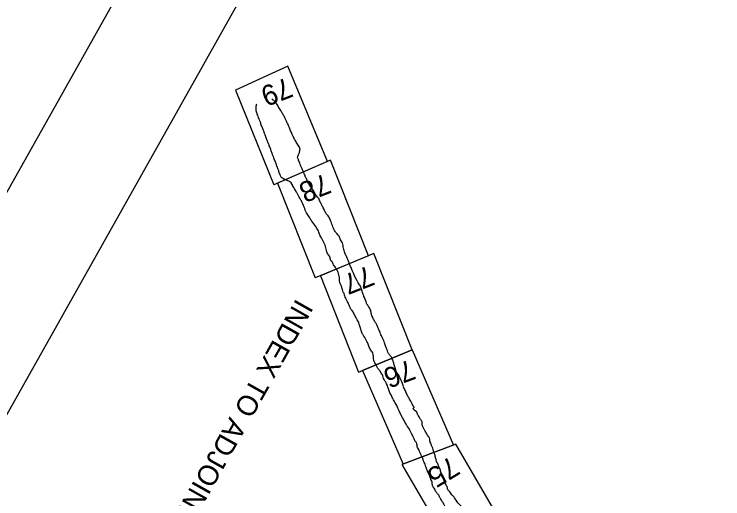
# Model space of a CAD drawing. Extents: x 3913936 to 3933962, y 195330 to 217741.
# Drawn here: x 3917233 to 3919267, y 205998 to 207389 of the extents above; entities that cross this region are included whole.
import ezdxf

# ---------------------------------------------------------------- set-up
doc = ezdxf.new("R2010")
doc.units = 0
for name, color, linetype in [('G-ANNO-NPLT', 7, 'Continuous'), ('V-ANNO-NPLT', 7, 'Continuous'), ('V-ANNO-SYMB', 7, 'Continuous')]:
    doc.layers.add(name, color=color, linetype=linetype)

msp = doc.modelspace()

# ---------------------------------------------------------------- linework, layer by layer
at = {"layer": 'G-ANNO-NPLT'}
msp.add_lwpolyline([(3923174.4, 217486.3), (3914190.7, 201505), (3924723.8, 195583.9), (3933707.6, 211565.2)], close=True, dxfattribs=at)
at = {"layer": 'V-ANNO-NPLT'}
msp.add_line((3918132.7, 206966.4), (3917978.6, 206899.4), dxfattribs=at)
for points in [[(3918132.7, 206966.4), (3918019, 207239.4), (3917868.4, 207171.1), (3917978.6, 206899.4)], [(3918250.7, 206695.8), (3918141.3, 206970.2), (3917988.9, 206903.8)], [(3917988.9, 206903.8), (3918097.2, 206632.1)], [(3918265.4, 206702), (3918112.4, 206638.4), (3918221.5, 206361.6)], [(3918375.4, 206425.5), (3918265.4, 206702)], [(3918250.7, 206695.8), (3918097.2, 206632.1)], [(3918221.5, 206361.6), (3918375.4, 206425.5)], [(3918375.4, 206425.5), (3918233.5, 206366.6)], [(3918375.4, 206425.5), (3918494.1, 206152.3)], [(3918233.5, 206366.6), (3918349.8, 206097.7)], [(3918501, 206154.9), (3918346.2, 206096.4), (3918500, 205832.9)], [(3918494.1, 206152.3), (3918349.8, 206097.7)], [(3918640.9, 205915.3), (3918501, 206154.9)]]:
    msp.add_lwpolyline(points, dxfattribs=at)
for points in [[(3917939.1, 207081), (3917936.3, 207088.1), (3917933.6, 207095.4), (3917931.1, 207102), (3917929.9, 207106.1), (3917928.2, 207111.1), (3917928, 207116.9), (3917928, 207122.6), (3917928.6, 207127.9), (3917929.3, 207131.5)], [(3918005.8, 207099.9), (3918000, 207109.7), (3917996.4, 207115.4), (3917992.8, 207121.3), (3917989.7, 207126.8), (3917986.4, 207132.2), (3917983.9, 207136.7), (3917982.6, 207137.6), (3917980.1, 207139.4), (3917976.5, 207142.1), (3917975.4, 207142.9), (3917974.8, 207144.1), (3917974.6, 207145.8)], [(3918028, 207051.6), (3918023.3, 207063.1), (3918018, 207074.8), (3918013.5, 207083.8), (3918010.5, 207090.9), (3918007.4, 207098), (3918005.8, 207099.9)], [(3917961.1, 207021.8), (3917957.6, 207031.1), (3917953.4, 207042.8), (3917950.5, 207050.8), (3917946.8, 207060.1), (3917942.5, 207071.6), (3917939.1, 207081)], [(3918053.1, 206996.5), (3918053.7, 207002), (3918053.2, 207004.6), (3918050.2, 207009.6), (3918046.3, 207016), (3918043, 207021.8), (3918039.5, 207027.4), (3918037, 207032), (3918034.4, 207037.6), (3918030.5, 207046.1), (3918028, 207051.6)], [(3917985.9, 206957.3), (3917982.2, 206966.8), (3917979.8, 206973), (3917976.7, 206981.6), (3917973.5, 206989.4), (3917971.9, 206994), (3917969.6, 207000.2), (3917965.6, 207011.3), (3917962.2, 207019.3), (3917961.1, 207021.8)], [(3918063.4, 206936.5), (3918061.8, 206940.1), (3918059.6, 206944.9), (3918058.2, 206948.4), (3918056.4, 206952.5), (3918054.6, 206957.7), (3918051.8, 206964.5), (3918049.7, 206969.8), (3918048.3, 206973.5), (3918046.9, 206976.8), (3918048.7, 206983.2), (3918050.4, 206988.3), (3918051.8, 206991.9), (3918053.1, 206996.5)], [(3918010.7, 206913.7), (3918006.2, 206916.5), (3918001.6, 206919.4), (3917999.6, 206921.5), (3917996.5, 206928.8), (3917994, 206934.9), (3917991.1, 206943.1), (3917988.7, 206949.6), (3917986.1, 206956.7), (3917985.9, 206957.3)], [(3918071.9, 206917), (3918069.8, 206921.5), (3918068.1, 206926.1), (3918063.4, 206936.5)], [(3918046.5, 206873.1), (3918041.4, 206881.8), (3918037.8, 206887.4), (3918035.7, 206891.7), (3918032.4, 206897.3), (3918031.4, 206900.1), (3918010.7, 206913.7)], [(3918142.6, 206794.4), (3918137.8, 206805.1), (3918130.4, 206814.5), (3918128.1, 206817.9), (3918122.9, 206828.3), (3918117.6, 206838), (3918112.9, 206847.8), (3918109.7, 206854.3), (3918108.2, 206859.1), (3918104.5, 206862.8), (3918092.3, 206882.5), (3918081.3, 206898.1), (3918076.1, 206906.8), (3918074.4, 206911.3), (3918071.9, 206917)], [(3918104.8, 206770.4), (3918099, 206779.6), (3918087.5, 206794.5), (3918081.8, 206804.1), (3918074.1, 206815.6), (3918067.4, 206830.8), (3918059.5, 206848.7), (3918055.4, 206856.9), (3918050.4, 206865.7), (3918046.5, 206873.1)], [(3918191.9, 206682.3), (3918186.7, 206694.3), (3918182.4, 206704.1), (3918180, 206710.3), (3918178.3, 206717.7), (3918175.2, 206732.3), (3918171.5, 206738.9), (3918167, 206749.2), (3918160.4, 206758.3), (3918154.2, 206765.6), (3918148.3, 206778.2), (3918142.6, 206794.4)], [(3918158.8, 206655.7), (3918151.5, 206667.2), (3918148.9, 206671.5), (3918146.9, 206677.1), (3918142.6, 206680.8), (3918140, 206690), (3918130.5, 206706.8), (3918128.9, 206715), (3918124.3, 206729.7), (3918112, 206753.3), (3918110.1, 206757.7), (3918107.9, 206763.4), (3918104.8, 206770.4)], [(3918226.5, 206610), (3918222.6, 206615.1), (3918218.9, 206621.7), (3918214.9, 206629.2), (3918209.1, 206640.6), (3918200.1, 206661.6), (3918195.4, 206672.8), (3918191.8, 206682.5)], [(3918114.3, 206639.2), (3918114, 206638.7), (3918113.5, 206638.4), (3918113.2, 206638.1), (3918112.6, 206637.7)], [(3918178.1, 206590.5), (3918177.9, 206591.5), (3918175.4, 206599), (3918172.6, 206607.9), (3918171, 206612), (3918168.5, 206615.9), (3918167.4, 206623), (3918166.7, 206627.3), (3918167.2, 206630.3), (3918166, 206637), (3918164.9, 206641.3), (3918163.3, 206648.2), (3918158.8, 206655.7)], [(3918317.1, 206402.6), (3918312.5, 206409.3), (3918307.5, 206415.6), (3918304.4, 206422.7), (3918300.6, 206432.2), (3918297.5, 206442.7), (3918295.3, 206449.3), (3918287.2, 206466), (3918282.4, 206478.2), (3918277, 206490.6), (3918273.5, 206499.3), (3918268.8, 206506.1), (3918263.8, 206515.6), (3918259.3, 206526.2), (3918257.4, 206535.3), (3918252.7, 206546.7), (3918244.4, 206560.9), (3918243.4, 206564.8), (3918242.3, 206567.4), (3918237.3, 206578.3), (3918234.1, 206587.5), (3918230, 206599.9), (3918226.5, 206610)], [(3918178.1, 206590.5), (3918180.1, 206583.8), (3918182.7, 206576.9), (3918185.8, 206570.4), (3918190.2, 206563.2)], [(3918195.9, 206550.8), (3918192.9, 206557.5), (3918190.2, 206563.2)], [(3918271.8, 206382.5), (3918265.8, 206395.5), (3918262.3, 206416.8), (3918255.3, 206427.6), (3918250.2, 206439.2), (3918245.8, 206449.8), (3918237.2, 206464.8), (3918232.3, 206472.3), (3918228.3, 206484.6), (3918224.7, 206496.7), (3918219.9, 206508.8), (3918212, 206522.7), (3918206.6, 206533.9), (3918200, 206542.9), (3918195.9, 206550.8)], [(3918375.5, 206271.3), (3918368.1, 206284.7), (3918362.5, 206294), (3918357.6, 206305.7), (3918351.9, 206317.1), (3918347.8, 206329), (3918340, 206346.7), (3918337, 206352.9), (3918331.3, 206360.6), (3918327.7, 206370.8), (3918324.2, 206382.3), (3918320.9, 206393), (3918317.1, 206402.6)], [(3918365.7, 206200.9), (3918359.6, 206209.9), (3918349.9, 206227.5), (3918344.6, 206237.2), (3918339.6, 206247.5), (3918329.7, 206269.4), (3918319.8, 206286.1), (3918314.6, 206297.2), (3918309.4, 206308.3), (3918302.2, 206328.6), (3918296.8, 206336.9), (3918293.6, 206343.9), (3918291.3, 206351.2), (3918288.5, 206356.4), (3918282.1, 206366.8), (3918276.1, 206374), (3918271.8, 206382.5)], [(3918390.4, 206243), (3918385.8, 206250.5), (3918382.9, 206251.6), (3918382, 206252.3), (3918380.4, 206254.5), (3918379.3, 206256.3), (3918378.6, 206257.9), (3918378.7, 206258.5), (3918380.9, 206260.3), (3918381.1, 206261), (3918378.1, 206265.5), (3918375.4, 206271)], [(3918423.2, 206175.8), (3918420, 206180.7), (3918414.5, 206189.5), (3918410.7, 206195.8), (3918407.4, 206203.2), (3918405.2, 206208), (3918404.2, 206213.2), (3918404.3, 206217.7), (3918403.4, 206221.2), (3918401, 206224.1), (3918396.8, 206231.6), (3918393.7, 206236.1), (3918392.2, 206239.1), (3918390.4, 206243)], [(3918417.8, 206082.9), (3918414, 206092.9), (3918411.5, 206099.9), (3918409.3, 206104.8), (3918406, 206113.8), (3918401.4, 206124), (3918397.4, 206131.9), (3918394.3, 206140.3), (3918391.3, 206145.6), (3918389.6, 206152.1), (3918388.6, 206157.3), (3918384.3, 206163.8), (3918381.3, 206170.6), (3918377.8, 206177.7), (3918374.7, 206183.6), (3918370.9, 206191.7), (3918369.2, 206195.4), (3918365.7, 206200.9)], [(3918423.2, 206175.8), (3918425.3, 206169.9), (3918425.7, 206165.6), (3918426.7, 206160.6), (3918429, 206155.7)], [(3918441.5, 206122.7), (3918436.9, 206135.5), (3918434.5, 206143.4), (3918430.8, 206151.7), (3918429, 206155.7)], [(3918499.1, 205998.3), (3918495, 206004.6), (3918489.2, 206010), (3918485.8, 206015.2), (3918481.1, 206020.8), (3918478.2, 206024.1), (3918476.8, 206030.1), (3918475.8, 206033.2), (3918470.4, 206043.2), (3918466.6, 206052.7), (3918465.1, 206057.6), (3918462.2, 206063.7), (3918459, 206072), (3918457.3, 206077.5), (3918453, 206089.3), (3918451.3, 206092.7), (3918450.6, 206096.3), (3918446.8, 206102.2), (3918444.8, 206109), (3918442.4, 206118.1), (3918441.5, 206122.7)], [(3918474.1, 205969.7), (3918469.6, 205977.1), (3918465.1, 205985.4), (3918461.1, 205992.2), (3918458.3, 205997.1), (3918454.4, 206004.2), (3918448.5, 206012.9), (3918445.6, 206016.2), (3918443, 206020.6), (3918440.6, 206025.6), (3918436.2, 206031.8), (3918434.8, 206034.2), (3918433.7, 206038.5), (3918432.7, 206042.3), (3918433.1, 206045.7), (3918430.6, 206051.2), (3918428.7, 206055.5), (3918426.1, 206063.5), (3918424.8, 206067.5), (3918422.1, 206071.1), (3918419.6, 206077.8), (3918417.8, 206082.9)], [(3918568.3, 205873), (3918562.5, 205887.8), (3918557.7, 205900.8), (3918553.1, 205912.1), (3918548.9, 205923.1), (3918542.2, 205935.6), (3918537.5, 205944.8), (3918531.6, 205954.1), (3918528.7, 205956.4), (3918526.4, 205962.5), (3918524.8, 205966.2), (3918519.1, 205973.8), (3918511.1, 205982.2), (3918499.1, 205998.3)]]:
    msp.add_spline(points, degree=3, dxfattribs=at)
at = {"layer": 'V-ANNO-SYMB'}
msp.add_lwpolyline([(3922773, 216134.5), (3914667.3, 201715.1), (3924655.6, 196100.2), (3932761.3, 210519.7), (3922773, 216134.5)], dxfattribs=at)

# ---------------------------------------------------------------- texts
at = {"layer": 'V-ANNO-NPLT'}
for s, height, rotation, p in [('79', 58.5, 201.3698, (3918017.1, 207208.6)), ('78', 58.5, 201.3698, (3918126.8, 206932.7)), ('77', 58.5, 201.3698, (3918251.4, 206668.8)), ('INDEX TO ADJOINING SHEETS', 58.33, 240.6579, (3918043.2, 206575.3)), ('76', 58.5, 200.3698, (3918369.9, 206399)), ('75', 58.5, 211.3698, (3918487.3, 206122.5))]:
    msp.add_text(s, height=height, rotation=rotation, dxfattribs=at).set_placement(p)

doc.saveas('drawing.dxf')
